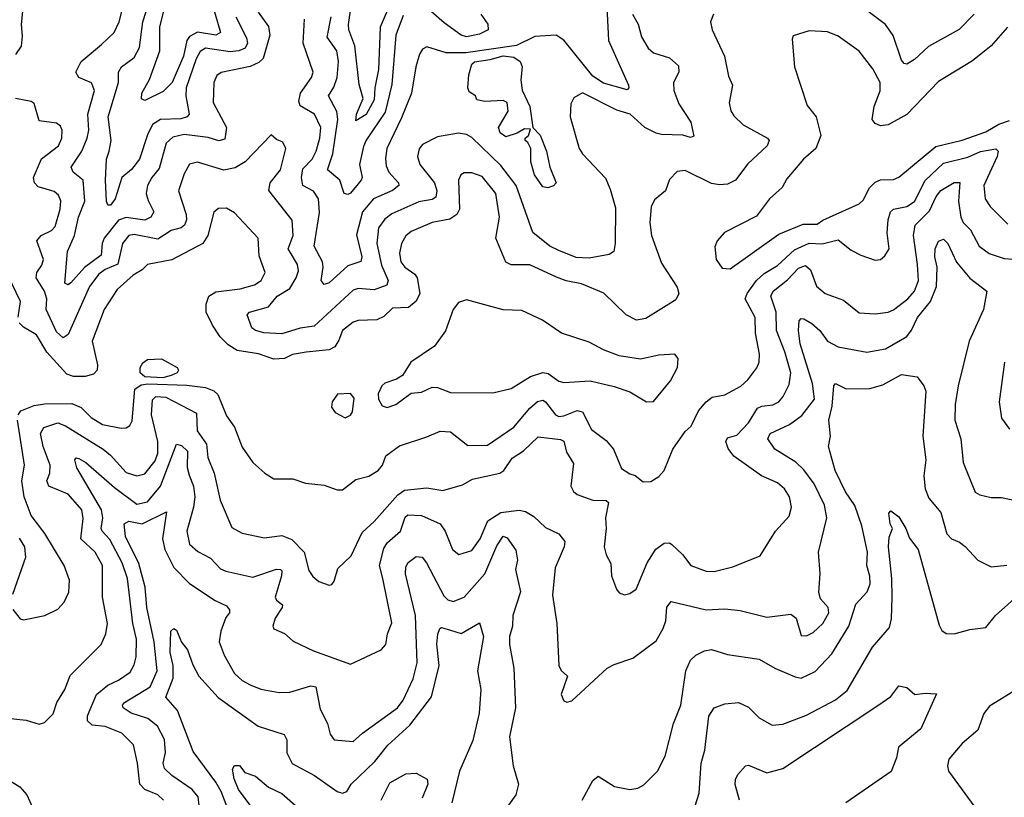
# Model space of a CAD drawing. Extents: x 1552294 to 1694791, y 811929 to 917222.
# Tile 284 of 643: x 1577971 to 1581705, y 911066 to 914014. Entities that reach past the tile are written whole.
import ezdxf

# ---------------------------------------------------------------- set-up
doc = ezdxf.new("R2010")
doc.units = 0

msp = doc.modelspace()

# ---------------------------------------------------------------- linework, layer by layer
at = {"layer": '0CON10XD'}
for points in [[(1581591.2, 914035), (1581533.4, 913976.6), (1581417.5, 913912.5), (1581365, 913862.1), (1581335, 913845.5), (1581325, 913847.8), (1581315, 913860.6), (1581283.7, 913953.7), (1581254.7, 913995), (1581057.5, 914145)], [(1577942.7, 914115), (1577980.9, 914045), (1577975.8, 913995), (1577980.6, 913950.6), (1577976.8, 913913.2), (1577955, 913881.4)], [(1578703.3, 914065), (1578731.8, 913965), (1578715.2, 913954.8), (1578645, 913965.8), (1578615, 913949.8), (1578605.1, 913934.9), (1578591.9, 913875), (1578549.3, 913775), (1578515, 913741.8), (1578445, 913706.7), (1578433.3, 913713.3), (1578433.9, 913735), (1578463, 913787), (1578501.9, 913895), (1578502.2, 913985), (1578528.8, 914095)], [(1579381.2, 914085), (1579337.6, 913985), (1579331.8, 913825), (1579317.1, 913755), (1579315, 913710), (1579285, 913653.9), (1579245, 913630), (1579247.9, 913655), (1579273.5, 913715), (1579257.9, 913767.9), (1579241.4, 913915), (1579219.3, 913975), (1579218.1, 913995), (1579227.9, 914065)], [(1579719.5, 914035), (1579746.2, 913996.2), (1579747.3, 913975), (1579715, 913958.5), (1579665, 913949.1), (1579644.9, 913954.9), (1579581.1, 914001.1), (1579485, 914085.5)], [(1580295, 914034.4), (1580316.4, 913996.4), (1580328.8, 913948.8), (1580354.4, 913905), (1580375, 913888.5), (1580435, 913868.8), (1580468.9, 913838.9), (1580470.9, 913815), (1580451.1, 913775), (1580451.2, 913745), (1580470.7, 913695), (1580516.5, 913625), (1580527.8, 913572.2), (1580515, 913567.1), (1580485.3, 913575.3), (1580405, 913577.8), (1580385, 913583.6), (1580342.3, 913605), (1580286.4, 913655), (1580235, 913670.6), (1580105, 913736.7), (1580073, 913717), (1580061.4, 913695), (1580058.1, 913645), (1580093.3, 913525), (1580105.4, 913505), (1580192.2, 913412.2), (1580210.7, 913370.7), (1580230.2, 913300.2), (1580229.4, 913165), (1580223.8, 913135), (1580206.7, 913123.3), (1580130.9, 913109.1), (1580081.6, 913111.6), (1580015, 913138.4), (1579981.8, 913155), (1579916.4, 913206.4), (1579853.4, 913385), (1579795, 913460.5), (1579685, 913567.3), (1579665, 913578.8), (1579635, 913582.8), (1579555, 913568.9), (1579499.1, 913540.9), (1579485.9, 913524.1), (1579479.3, 913495), (1579488.2, 913465), (1579544.6, 913394.6), (1579553.3, 913365), (1579549.2, 913340.8), (1579535, 913331.6), (1579485, 913323.4), (1579382.6, 913277.4), (1579355, 913257.5), (1579331.9, 913225), (1579325.6, 913165), (1579343.2, 913083.2), (1579368.4, 913025), (1579362.9, 913007.1), (1579315, 912989.7), (1579255, 912994.7), (1579235, 912987.8), (1579088.2, 912851.8), (1579035, 912844.3), (1578965, 912823.3), (1578896.5, 912826.5), (1578865, 912834.7), (1578850.8, 912845), (1578832.9, 912895), (1578842, 912905), (1578915, 912925.3), (1578947.5, 912965), (1578995.2, 912995), (1579019.8, 913035), (1579028.3, 913061.7), (1579024.1, 913085), (1578988.5, 913145), (1579007.7, 913195), (1579003.6, 913253.6), (1578915.4, 913365.4), (1578920.4, 913395), (1578959.3, 913445), (1578980, 913525), (1578969.2, 913549.2), (1578945, 913558.8), (1578925, 913577.5), (1578825.7, 913475), (1578787.7, 913452.3), (1578745, 913443.7), (1578645, 913473.5), (1578615, 913465.6), (1578595, 913429.2), (1578572.7, 913365), (1578601.6, 913275), (1578603, 913255), (1578595.4, 913234.6), (1578583.5, 913225), (1578545, 913214.3), (1578495, 913181), (1578405, 913198.8), (1578385, 913195.3), (1578360, 913165), (1578343, 913087), (1578295, 913066.6), (1578271.4, 913048.6), (1578235, 913002.7), (1578155, 912820.6), (1578135, 912807.9), (1578110.2, 912830.2), (1578071.6, 912915), (1578073.9, 912955), (1578065.2, 912985), (1578033.6, 913035), (1578036, 913055), (1578055, 913083.3), (1578060.5, 913105), (1578035.9, 913175), (1578052.1, 913195), (1578090.9, 913215), (1578105, 913229.5), (1578124.2, 913295), (1578126.9, 913326.9), (1578118.4, 913348.4), (1578101.7, 913361.7), (1578040.2, 913380.2), (1578026.6, 913395), (1578022.7, 913415), (1578053.7, 913486.3), (1578118, 913535), (1578130, 913565), (1578132.1, 913595), (1578125, 913610), (1578110.8, 913620.8), (1578045, 913630), (1578025, 913695.7), (1578013.8, 913703.8), (1577955, 913714.6)], [(1580602.5, 914035), (1580590.8, 914005), (1580596.9, 913975), (1580643.6, 913875), (1580659.3, 913799.3), (1580674.4, 913765), (1580661.7, 913698.3), (1580667.7, 913667.7), (1580679.1, 913649.1), (1580715, 913615.5), (1580806.9, 913565), (1580813.1, 913555), (1580805.5, 913535), (1580732.8, 913467.2), (1580685.2, 913404.8), (1580655, 913389.6), (1580625, 913387.1), (1580595, 913392.9), (1580495, 913442.2), (1580465, 913438), (1580435, 913407.5), (1580420, 913365), (1580378.8, 913331.2), (1580365.3, 913304.7), (1580360.4, 913245), (1580366.9, 913195), (1580405, 913090.8), (1580465, 913000), (1580470.8, 912975), (1580458.8, 912951.2), (1580345, 912881.1), (1580310, 912875), (1580270.5, 912895), (1580186.3, 912976.3), (1580101.6, 913011.6), (1580043, 913023), (1580007, 913037), (1579905, 913084.7), (1579835, 913084.2), (1579814.8, 913094.8), (1579776.4, 913185), (1579790.8, 913265), (1579777.1, 913355), (1579725, 913418.7), (1579685, 913433.3), (1579656.7, 913433.3), (1579644.4, 913425), (1579634.6, 913405), (1579638.8, 913295), (1579628.4, 913275), (1579602.3, 913257.7), (1579535, 913245.3), (1579455, 913210), (1579435, 913194.5), (1579418.6, 913165), (1579411.7, 913128.3), (1579416.3, 913095), (1579431.2, 913075), (1579469.2, 913049.2), (1579478.8, 913035), (1579488.2, 912975), (1579475, 912946.8), (1579445, 912922.4), (1579385, 912920), (1579351.5, 912888.5), (1579324.8, 912875.2), (1579255, 912873.5), (1579235, 912867.1), (1579195.3, 912835), (1579181.7, 912798.3), (1579166.1, 912773.9), (1579145, 912761.6), (1579056.9, 912753.1), (1579005, 912744.1), (1578975, 912729.3), (1578935, 912726.4), (1578876.5, 912746.5), (1578795, 912760), (1578761.5, 912781.5), (1578731.5, 912811.5), (1578701.9, 912855), (1578678.2, 912905), (1578677.6, 912935), (1578688.2, 912965), (1578715, 912981.9), (1578807.3, 912992.7), (1578861.5, 913008.5), (1578886.5, 913025), (1578901.2, 913055), (1578878.8, 913118.8), (1578875, 913185.8), (1578785, 913281.4), (1578755, 913299.1), (1578725, 913297.8), (1578706.7, 913283.3), (1578684.7, 913195.3), (1578665, 913164.6), (1578547.2, 913102.8), (1578455, 913085.5), (1578435.3, 913064.7), (1578400.9, 913045), (1578339.8, 912990.2), (1578291.2, 912915), (1578245.9, 912795), (1578265.7, 912705), (1578264.7, 912685.3), (1578250.4, 912669.6), (1578219.3, 912660.7), (1578175, 912660.4), (1578149.9, 912669.9), (1578073.1, 912753.1), (1578035, 912819.1), (1577985, 912847.9), (1577969.2, 912865)], [(1578875, 914042.2), (1578915, 913987.5), (1578920, 913955), (1578893.8, 913866.2), (1578878.3, 913851.7), (1578845, 913836.6), (1578735, 913813.8), (1578718.4, 913801.6), (1578706.5, 913775), (1578705, 913700), (1578755.2, 913605), (1578748.9, 913561.1), (1578725.4, 913554.6), (1578685, 913567), (1578595, 913578.6), (1578551.4, 913568.6), (1578526.8, 913545), (1578500.3, 913449.7), (1578472.4, 913415), (1578455.3, 913385), (1578450.5, 913355), (1578457.5, 913327.5), (1578479.6, 913285), (1578468.7, 913265), (1578445, 913253), (1578375, 913263.9), (1578345, 913253.9), (1578291.1, 913185), (1578283, 913165), (1578279.1, 913120.9), (1578216.4, 913073.6), (1578165, 913015.4), (1578155, 913008.5), (1578142.5, 913015), (1578151.9, 913135), (1578179, 913195), (1578193.6, 913265), (1578218, 913325), (1578211.2, 913405), (1578173.8, 913435), (1578166.2, 913455), (1578206.1, 913515), (1578227, 913565), (1578232.3, 913595), (1578229.5, 913655), (1578253.9, 913745), (1578243.6, 913773.6), (1578194.4, 913795), (1578184, 913815), (1578203.4, 913855), (1578280.6, 913919.4), (1578328.7, 913965), (1578347.6, 914005), (1578361.1, 914055)], [(1578790.2, 914025), (1578831.1, 913945), (1578834.3, 913925), (1578825.3, 913905), (1578801.9, 913895), (1578768.4, 913891.6), (1578675, 913906), (1578655, 913893.2), (1578639.4, 913865), (1578602, 913755), (1578601.2, 913725), (1578613.3, 913655), (1578605.3, 913644.7), (1578581.9, 913638.1), (1578505, 913635.7), (1578475, 913616.8), (1578455, 913577.1), (1578424.8, 913485), (1578395, 913446), (1578358.5, 913415), (1578332.9, 913335), (1578315, 913310.6), (1578305, 913310.8), (1578299.6, 913325), (1578295.6, 913405), (1578300, 913485), (1578310, 913515), (1578318.1, 913555), (1578305.7, 913645), (1578345.8, 913775), (1578346, 913815), (1578356.2, 913835), (1578405, 913870), (1578425, 913908.1), (1578438, 914005), (1578450.2, 914045)], [(1580197.8, 914062.2), (1580204.2, 913935), (1580280, 913765), (1580281.5, 913755), (1580275, 913747.8), (1580185, 913772.6), (1580145, 913799.3), (1580035, 913936.2), (1580005, 913954.6), (1579925, 913949.6), (1579855, 913915.4), (1579662.4, 913887.6), (1579588.1, 913888.1), (1579515, 913910.6), (1579498.6, 913901.4), (1579487.3, 913882.7), (1579472.7, 913835), (1579456.7, 913735), (1579419, 913641), (1579363.5, 913525), (1579357.6, 913487.6), (1579360.1, 913460.1), (1579370.8, 913435), (1579407.3, 913395), (1579409.1, 913385), (1579384.5, 913365.5), (1579312.7, 913335), (1579270.7, 913285), (1579247.6, 913197.6), (1579268.1, 913115), (1579265, 913096.7), (1579215, 913080.5), (1579145, 913015.6), (1579125, 913009.2), (1579114.6, 913025), (1579121.8, 913075), (1579118.6, 913095), (1579087.6, 913155), (1579107.2, 913282.8), (1579104.4, 913334.4), (1579085, 913364.1), (1579045.2, 913385.2), (1579039.5, 913415), (1579045, 913448.2), (1579079.4, 913485), (1579094.8, 913515), (1579109.7, 913565), (1579112.5, 913605), (1579088.8, 913655), (1579035, 913686.7), (1579029.6, 913705), (1579036, 913735), (1579076.9, 913795), (1579083.8, 913815), (1579045.3, 913925), (1579051.1, 914015)], [(1579425, 914030), (1579397.2, 913955), (1579382.1, 913767.9), (1579356.7, 913663.3), (1579285, 913556.8), (1579275, 913533.1), (1579259.2, 913465), (1579269.1, 913415), (1579266.1, 913405), (1579225, 913355.9), (1579215, 913351.2), (1579201.8, 913355), (1579184.7, 913405), (1579138.7, 913445), (1579158.8, 913505), (1579177.6, 913635), (1579173.3, 913665), (1579142.4, 913725), (1579162.4, 913757.6), (1579174.8, 913795), (1579179.8, 913855), (1579173.9, 913895), (1579137, 913947), (1579151.8, 914025)], [(1581717.5, 913985), (1581655.7, 913914.3), (1581585, 913857.7), (1581455, 913779.5), (1581335.6, 913654.4), (1581265, 913615.4), (1581235, 913611.8), (1581215, 913620), (1581204.4, 913635), (1581211.8, 913685), (1581233.9, 913743.9), (1581233.9, 913775), (1581207, 913827), (1581154.5, 913894.5), (1581075, 913951.4), (1581035, 913968.1), (1580965, 913971.9), (1580905, 913952), (1580900.7, 913939.3), (1580909.7, 913835), (1580958.1, 913688.1), (1580991.5, 913645), (1581008.9, 913575), (1580990.6, 913525), (1580943.3, 913485), (1580879.9, 913410.1), (1580862.4, 913377.6), (1580814.5, 913335), (1580765, 913269.2), (1580643.4, 913206.6), (1580616.2, 913175), (1580607.7, 913152.3), (1580612.5, 913105), (1580635, 913071.2), (1580665, 913068.8), (1580849.4, 913200.6), (1580942, 913238), (1580995, 913237.8), (1581016.5, 913253.5), (1581155, 913315.3), (1581170.1, 913329.9), (1581193.8, 913376.2), (1581215, 913397.2), (1581235, 913406.5), (1581285, 913407.3), (1581305, 913416.4), (1581445, 913532.4), (1581545, 913556.6), (1581635, 913587.9), (1581685, 913617), (1581725, 913632)], [(1579974.2, 913375.8), (1579955, 913380), (1579923.8, 913425), (1579910, 913475), (1579910, 913525), (1579898, 913548), (1579887.5, 913555), (1579887.5, 913565), (1579900, 913575), (1579908.3, 913598.3), (1579885, 913600), (1579857, 913583), (1579815, 913570), (1579792.5, 913585), (1579786.7, 913605), (1579823, 913667), (1579819.3, 913699.3), (1579805, 913706.7), (1579735, 913703.3), (1579705, 913710), (1579700, 913725), (1579675, 913740), (1579670, 913755), (1579674, 913805), (1579686, 913845), (1579695.6, 913854.4), (1579755, 913862.5), (1579805, 913876.9), (1579845, 913871.5), (1579868.5, 913855), (1579876, 913835), (1579871.5, 913785), (1579876.9, 913746.9), (1579905.5, 913684.5), (1579917.5, 913605), (1579945, 913576.2), (1579969.4, 913515), (1579981.9, 913455), (1580005.7, 913395), (1579995, 913383.1), (1579974.2, 913375.8)], [(1577964.8, 912515), (1577975, 912530.5), (1578025, 912550.8), (1578065, 912556.9), (1578168, 912558), (1578203.5, 912543.5), (1578241.8, 912505), (1578285, 912479.2), (1578355, 912464.7), (1578375, 912466.4), (1578388.5, 912475), (1578396.7, 912493.3), (1578407.6, 912612.4), (1578431, 912629), (1578457.1, 912632.9), (1578605, 912628.7), (1578675, 912619.6), (1578707, 912607), (1578722.1, 912592.1), (1578755, 912511.2), (1578785, 912468.8), (1578815, 912392.5), (1578855.3, 912335.3), (1578900.6, 912295), (1578935, 912273.5), (1579006.4, 912273.6), (1579055, 912256.5), (1579125, 912249.4), (1579175, 912231.5), (1579195, 912231.8), (1579245, 912270), (1579295, 912283.3), (1579330, 912305), (1579347.1, 912325), (1579359.7, 912360.3), (1579411.3, 912398.7), (1579515, 912431.6), (1579565, 912454.1), (1579605, 912451.5), (1579669.8, 912399.8), (1579745, 912401.2), (1579845, 912469.2), (1579905, 912540.8), (1579935, 912565.9), (1579955, 912571.2), (1579965.4, 912565.4), (1580003.4, 912515), (1580015, 912509.5), (1580035, 912511.6), (1580085, 912531.7), (1580105, 912527.2), (1580140.1, 912460.1), (1580195, 912418.5), (1580222.7, 912385), (1580252.7, 912312.7), (1580285, 912291.4), (1580305, 912286), (1580335, 912261.4), (1580365, 912262.5), (1580395, 912281.8), (1580415.4, 912305), (1580447.7, 912385), (1580495, 912452.9), (1580517.2, 912472.8), (1580545, 912530.8), (1580574.2, 912565), (1580597, 912583), (1580645, 912591.4), (1580705.3, 912624.7), (1580732.1, 912647.9), (1580766.5, 912693.5), (1580775.4, 912715), (1580777.2, 912745), (1580761.3, 912825), (1580760, 912885), (1580722.4, 912955), (1580729.5, 912975), (1580765.4, 913024.6), (1580795, 913051.5), (1580845, 913082), (1580909, 913141), (1580965, 913165.9), (1581015, 913163.3), (1581075, 913178.8), (1581125, 913140), (1581161.2, 913121.2), (1581215, 913101.9), (1581235, 913104.3), (1581252.2, 913117.8), (1581268.1, 913145), (1581261, 913205), (1581264.7, 913254.7), (1581274.1, 913285), (1581284.4, 913295), (1581335, 913305.7), (1581365, 913324.2), (1581405.6, 913404.4), (1581475, 913469.4), (1581567.1, 913492.9), (1581615, 913513.3), (1581673.7, 913523.7), (1581682.5, 913515), (1581678.1, 913495), (1581628.1, 913385), (1581633.2, 913335), (1581651.1, 913305), (1581718.3, 913238.3)], [(1577925, 911365.4), (1577995, 911357.8), (1578045, 911342.5), (1578065, 911348.8), (1578097.5, 911382.5), (1578111.9, 911425), (1578141.5, 911475), (1578162.3, 911527.7), (1578279.6, 911645), (1578296.9, 911685), (1578303.2, 911725), (1578284.7, 911825), (1578284.7, 911945), (1578257.1, 911995), (1578202, 912045), (1578212, 912122), (1578205.8, 912155), (1578154.8, 912214.8), (1578080.7, 912245), (1578073, 912265), (1578085, 912294.5), (1578086.8, 912325), (1578059.4, 912395), (1578050, 912445), (1578062.8, 912467.2), (1578115, 912484.8), (1578145, 912474.2), (1578286.8, 912385), (1578315, 912363.1), (1578375, 912297.2), (1578415, 912284.2), (1578445, 912292), (1578485, 912340.7), (1578495, 912370), (1578494.2, 912415), (1578470.3, 912515), (1578475, 912572.5), (1578487.5, 912585), (1578525, 912582.2), (1578641.8, 912521.8), (1578644.3, 912455), (1578679.8, 912405), (1578684.3, 912354.3), (1578708.8, 912295), (1578731.5, 912191.5), (1578775, 912088.6), (1578815, 912066.4), (1578898.9, 912048.9), (1578965, 912058.1), (1579003, 912043), (1579049.2, 911995), (1579067.8, 911925), (1579082.6, 911902.6), (1579105, 911884.3), (1579145, 911870), (1579155, 911872.9), (1579162.9, 911885), (1579177, 911933), (1579228.5, 911981.5), (1579270, 912070), (1579315, 912111.1), (1579405, 912212.7), (1579430.1, 912229.9), (1579515, 912238.4), (1579575, 912228.9), (1579650, 912250), (1579688.4, 912271.6), (1579792.2, 912295), (1579806.4, 912305), (1579838.2, 912351.7), (1579881.1, 912378.9), (1579937.3, 912432.7), (1580022.4, 912422.4), (1580035, 912415.6), (1580044.7, 912374.7), (1580070.8, 912330.8), (1580060.9, 912245), (1580071.5, 912225), (1580085, 912213.4), (1580145, 912192.7), (1580195, 912190.8), (1580203.8, 912183.8), (1580192.5, 912125), (1580195.5, 912085), (1580188.1, 912015), (1580195.3, 911985), (1580212.3, 911952.3), (1580215.9, 911905), (1580234.1, 911855), (1580245, 911840.9), (1580265, 911833.8), (1580285, 911838.8), (1580308.5, 911855), (1580351.2, 911955), (1580384.1, 912005.9), (1580415, 912028.6), (1580435, 912030), (1580444.1, 912024.1), (1580485, 911986.2), (1580516, 911945), (1580575, 911922.9), (1580605, 911921.5), (1580675, 911940), (1580778.8, 911981.2), (1580837.3, 912075), (1580888.7, 912131.3), (1580898, 912165), (1580890.7, 912205), (1580872.1, 912235), (1580845, 912257.5), (1580784.8, 912284.8), (1580679, 912359), (1580658.1, 912388.1), (1580648.9, 912415), (1580655, 912428.2), (1580691, 912439), (1580735.3, 912484.7), (1580768.9, 912541.1), (1580785, 912548.9), (1580827.1, 912552.9), (1580850.5, 912565), (1580866.8, 912585), (1580888.9, 912631.1), (1580895.2, 912675), (1580873.1, 912755), (1580840.6, 912835), (1580839.6, 912905), (1580820, 912965), (1580828.6, 912985), (1580882.8, 913027.2), (1580925, 913071.9), (1580951.5, 913081.5), (1580970.3, 913065), (1580993.4, 913003.4), (1581025.4, 912975.4), (1581095, 912950.9), (1581155, 912902.7), (1581215, 912898.8), (1581265, 912905.4), (1581285, 912913.9), (1581338.7, 912955), (1581364.2, 912985), (1581379.8, 913025), (1581376.3, 913085), (1581360.5, 913195), (1581367.4, 913235), (1581421.1, 913288.9), (1581446.7, 913343.3), (1581464.2, 913365.8), (1581515, 913395.8), (1581536.8, 913396.8), (1581531.5, 913325), (1581540, 913265), (1581549.7, 913245), (1581577, 913217), (1581610.4, 913155), (1581647.5, 913127.5), (1581705, 913108.2), (1581773, 913103)], [(1580024.3, 911455), (1580035, 911431.2), (1580046.1, 911426.1), (1580065, 911430.8), (1580199.4, 911555), (1580225, 911569.5), (1580296.4, 911593.6), (1580385, 911659.4), (1580411.8, 911705), (1580422, 911735), (1580425, 911786.7), (1580441.8, 911808.2), (1580575, 911776.2), (1580645, 911780), (1580703.9, 911773.9), (1580805, 911748.8), (1580895, 911760), (1580915.8, 911745), (1580935, 911678.6), (1580955, 911677.9), (1580980.1, 911689.9), (1581017.2, 911725), (1581039.7, 911765), (1581036.6, 911785), (1581008.1, 911818.1), (1581002.1, 911842.1), (1581006.3, 911913.7), (1581000.5, 911995), (1581032, 912125), (1581023.1, 912173.1), (1580984.5, 912254.5), (1580945, 912306.9), (1580915, 912336), (1580834.5, 912385), (1580808.9, 912425), (1580817.5, 912445), (1580891, 912479), (1580937.4, 912512.6), (1580984.8, 912575.2), (1580977.8, 912635), (1580931.2, 912785), (1580924.7, 912835.3), (1580927.6, 912872.4), (1580935, 912880.8), (1580945, 912879.4), (1580975, 912862.1), (1581005, 912835.5), (1581034.6, 912795), (1581075, 912773.5), (1581183.7, 912753.7), (1581255, 912766.3), (1581335, 912812.5), (1581353.6, 912836.4), (1581376.1, 912885), (1581425, 912945.3), (1581447.9, 913002.1), (1581451.1, 913075), (1581442.2, 913115), (1581443.1, 913145), (1581455, 913174), (1581475, 913181.4), (1581490.9, 913165), (1581524.4, 913094.4), (1581574.1, 913034.1), (1581639.5, 912985), (1581625.9, 912915), (1581571.6, 912795), (1581529.6, 912625), (1581519.3, 912555), (1581517.9, 912495), (1581540.4, 912425), (1581549.2, 912335), (1581595, 912222.5), (1581612, 912212), (1581655, 912201.8), (1581695, 912202.2), (1581755, 912189.4)], [(1577965.3, 912885.3), (1577973.2, 912945), (1577926.2, 913045)], [(1579365, 912544), (1579397.5, 912555), (1579455, 912597.5), (1579495, 912602), (1579535, 912620.6), (1579555, 912619.5), (1579605, 912600), (1579765, 912598.6), (1579834.5, 912615.5), (1579908.6, 912661.4), (1579955, 912676.2), (1579975, 912671.8), (1580015, 912643.5), (1580035, 912638.6), (1580135, 912644.2), (1580225, 912622.9), (1580285, 912602.9), (1580347.5, 912565), (1580375, 912565.8), (1580439.4, 912645), (1580465.6, 912695), (1580468.6, 912728.6), (1580456.1, 912746.1), (1580395, 912741.9), (1580325, 912727.1), (1580245, 912739.4), (1580185, 912761.4), (1580130.8, 912790.8), (1580025.5, 912825.5), (1579954, 912875), (1579875, 912910.9), (1579805, 912913.8), (1579665, 912951.2), (1579635, 912941.2), (1579614.5, 912915.5), (1579586.1, 912833.9), (1579543.6, 912776.4), (1579453.8, 912715), (1579422.5, 912665), (1579399.5, 912650.5), (1579355, 912636.2), (1579344.3, 912625.7), (1579330.8, 912595), (1579331.4, 912575), (1579345, 912550), (1579365, 912544)], [(1578513.9, 912656.1), (1578445, 912660), (1578427.8, 912675), (1578427.6, 912695), (1578437.2, 912712.8), (1578455, 912724.8), (1578508.5, 912728.5), (1578568.2, 912695), (1578572.5, 912685), (1578568.1, 912675), (1578545, 912664.6), (1578513.9, 912656.1)], [(1581705.5, 912715.5), (1581685.6, 912565), (1581695, 912503.3), (1581725, 912460.8)], [(1580104.4, 911055), (1580145, 911128.8), (1580164.2, 911145.8), (1580226.7, 911106.7), (1580285, 911095.5), (1580315, 911100.5), (1580337.4, 911112.6), (1580389.5, 911165), (1580418.7, 911221.3), (1580450, 911345), (1580477.9, 911415), (1580496.7, 911545), (1580515, 911585.7), (1580535, 911604.4), (1580568.6, 911621.4), (1580595, 911626.2), (1580655, 911607.3), (1580775, 911589.5), (1580835.3, 911555.3), (1580911.8, 911521.8), (1580935, 911517.7), (1580987.4, 911542.6), (1581050.7, 911609.3), (1581115.2, 911714.8), (1581142, 911798), (1581184.6, 911845), (1581196.4, 911875), (1581195.4, 911904.6), (1581184, 911945), (1581186, 911995), (1581164.7, 912095), (1581137.8, 912172.2), (1581103.3, 912223.3), (1581063.2, 912305), (1581038.8, 912395), (1581045.7, 912435), (1581039.3, 912495), (1581052, 912548), (1581058.2, 912625), (1581065, 912634.4), (1581105, 912614.4), (1581195, 912615.6), (1581245, 912629.5), (1581315, 912668.2), (1581375, 912659.4), (1581400, 912625), (1581407.1, 912605), (1581396.8, 912435), (1581407.8, 912345), (1581400, 912285), (1581405.4, 912235), (1581419.1, 912199.1), (1581464.6, 912145), (1581487.1, 912065), (1581505, 912045.5), (1581535, 912033.1), (1581556.2, 912016.2), (1581604.4, 911964.4), (1581655, 911940), (1581715, 911945.5)], [(1579205, 912503.8), (1579225, 912514), (1579232.4, 912527.6), (1579238.8, 912578.8), (1579225, 912596.2), (1579176.1, 912593.9), (1579156.2, 912565), (1579153.3, 912545), (1579166.7, 912525), (1579205, 912503.8)], [(1577945, 911777.5), (1577972.5, 911742.5), (1577985, 911738.8), (1578065.6, 911754.4), (1578115, 911779.2), (1578140, 911805), (1578157.1, 911842.9), (1578159.3, 911889.3), (1578138.8, 911945), (1578066.3, 912066.3), (1578013.7, 912133.7), (1577987.1, 912205), (1577979.4, 912265), (1577988.8, 912325), (1577961.8, 912495)], [(1578516.5, 911055), (1578495, 911074.5), (1578445, 911095.4), (1578426.7, 911115), (1578418.1, 911195), (1578402.5, 911265), (1578358.3, 911308.3), (1578295, 911334.7), (1578245, 911339.7), (1578227.3, 911355), (1578227.8, 911375), (1578261.9, 911455), (1578305, 911491), (1578345, 911509.4), (1578389.7, 911540.3), (1578405, 911567.5), (1578412.4, 911597.6), (1578413.7, 911665), (1578399.3, 911725), (1578379.8, 911895), (1578359, 911955), (1578312.9, 912042.9), (1578283.1, 912075), (1578279.3, 912085), (1578286.1, 912125), (1578280.6, 912155), (1578186.9, 912315), (1578180, 912345), (1578185, 912352), (1578195, 912350), (1578221.2, 912335), (1578330.3, 912240.3), (1578415, 912177), (1578455, 912186.1), (1578505.2, 912245), (1578565, 912404.6), (1578585, 912398.9), (1578607.4, 912377.4), (1578606.2, 912316.2), (1578613.5, 912286.5), (1578630.2, 912245), (1578634.8, 912205), (1578630.5, 912165), (1578604.8, 912075), (1578614.8, 912024.8), (1578646.9, 911996.9), (1578695, 911971.8), (1578732.1, 911932.1), (1578752.4, 911922.4), (1578855, 911900.3), (1578945, 911930.8), (1578959.6, 911929.6), (1578964.6, 911924.6), (1578964.2, 911905), (1578939.7, 911825), (1578945, 911812.5), (1578966.9, 911795), (1578965.7, 911785.7), (1578939.1, 911745), (1578931.4, 911715), (1578935, 911704.2), (1578975, 911686.5), (1579007.6, 911657.6), (1579085, 911621.4), (1579225, 911570), (1579341.2, 911625), (1579360, 911645), (1579365.6, 911685), (1579382.8, 911727.2), (1579347.8, 911895), (1579335.2, 911945), (1579351.5, 912008.5), (1579365, 912030), (1579415.5, 912074.5), (1579432.9, 912127.1), (1579443.1, 912136.9), (1579495, 912133.7), (1579565, 912102.5), (1579584.7, 912075), (1579612.8, 912005), (1579636.3, 911986.3), (1579685, 912000.9), (1579717, 912045), (1579746.1, 912113.9), (1579795, 912146), (1579864.8, 912154.8), (1579889, 912149), (1579920.8, 912130.8), (1579965, 912088), (1580015, 912064.4), (1580037.9, 912035), (1580036.2, 912015), (1580001.5, 911935), (1579991.9, 911831.9), (1580008.5, 911725), (1580015.3, 911565.3), (1580025, 911545.8), (1580048.8, 911525), (1580024.3, 911455)], [(1578651.2, 911035), (1578647.9, 911067.9), (1578625.4, 911095), (1578547.9, 911147.9), (1578520.3, 911175), (1578514.7, 911195), (1578523.1, 911235), (1578520, 911285), (1578494, 911335), (1578457.3, 911365), (1578393.8, 911385), (1578363.3, 911405), (1578360, 911415), (1578367.8, 911425), (1578465.2, 911485), (1578492.3, 911545), (1578480.7, 911655), (1578452.3, 911785), (1578447.1, 911862.9), (1578422.4, 911952.4), (1578371.5, 912055), (1578367.5, 912102.5), (1578385, 912112.2), (1578435, 912103), (1578527.9, 912147.9), (1578512.2, 912045), (1578521.5, 912005), (1578555, 911936.7), (1578615, 911876.2), (1578712, 911812), (1578755, 911791.2), (1578766.8, 911776.7), (1578766.6, 911765), (1578752.7, 911747.2), (1578733.2, 911695), (1578726.8, 911655), (1578746.1, 911605), (1578785, 911535.6), (1578815, 911508.5), (1578845, 911491.8), (1578885.8, 911475.8), (1578955, 911462.5), (1578995, 911464), (1579075, 911488.9), (1579094.4, 911484.4), (1579110.1, 911400.1), (1579138.2, 911345), (1579147.8, 911305), (1579163.8, 911283.8), (1579235, 911276.7), (1579270.8, 911309.2), (1579403.3, 911405), (1579425, 911434.1), (1579463.6, 911515), (1579478.4, 911575), (1579471.9, 911755), (1579433.4, 911913.4), (1579435, 911939.2), (1579444.6, 911955.4), (1579475, 911978.1), (1579496.6, 911976.6), (1579513.8, 911955), (1579579.2, 911829.2), (1579595, 911814.2), (1579615, 911808.4), (1579656.1, 911823.9), (1579735, 911913.3), (1579780.9, 912019.1), (1579805, 912055.5), (1579819.7, 912049.7), (1579852.1, 912002.1), (1579859.2, 911965), (1579850.8, 911929.2), (1579870, 911845), (1579841.4, 911755), (1579840.3, 911715), (1579828.8, 911675), (1579828.5, 911645), (1579844.5, 911555), (1579851.8, 911405), (1579828.2, 911295), (1579842.7, 911185), (1579862.2, 911115), (1579852.2, 911075), (1579803.5, 911005)], [(1580516.9, 910985), (1580548, 911082), (1580555.3, 911195), (1580569.1, 911245), (1580585, 911373.3), (1580605, 911404.4), (1580645, 911419.5), (1580696.7, 911425), (1580735, 911406.9), (1580775, 911366.9), (1580825, 911338.6), (1580865, 911343.3), (1580955, 911377.1), (1581065, 911434.7), (1581109.6, 911470.4), (1581205.4, 911635), (1581270.1, 911709.9), (1581277.6, 911742.4), (1581280.4, 911825), (1581279, 911895), (1581265.4, 912015), (1581268.7, 912051.3), (1581281.5, 912085), (1581272.3, 912102.3), (1581267, 912143), (1581275, 912152.2), (1581305, 912129.3), (1581331.9, 912085), (1581345, 912048), (1581378.9, 912005), (1581458.3, 911718.3), (1581468.5, 911698.5), (1581485, 911687.1), (1581515, 911685.5), (1581575, 911701.5), (1581635, 911708.8), (1581671.8, 911755), (1581765, 911837.7)], [(1577968.5, 912048.5), (1577988.9, 912015), (1577993.3, 911975), (1577943.1, 911835)], [(1578766.6, 911005), (1578735, 911087.7), (1578715, 911123.4), (1578628.9, 911238.9), (1578568.6, 911395), (1578524.8, 911444.8), (1578553.1, 911516.9), (1578553, 911565), (1578541.3, 911615), (1578544.4, 911695.6), (1578555, 911706), (1578565, 911699.2), (1578585, 911654), (1578607.3, 911625), (1578627.3, 911567.3), (1578650.3, 911525), (1578723.9, 911443.9), (1578875, 911335.9), (1578973.7, 911303.7), (1578983.6, 911283.6), (1578983.9, 911233.9), (1579004.1, 911194.1), (1579089, 911149), (1579175, 911088.2), (1579195, 911080.9), (1579212.1, 911087.9), (1579227.9, 911115), (1579318, 911202), (1579366.8, 911263.2), (1579450.8, 911339.2), (1579532.8, 911447.2), (1579562.2, 911565), (1579553.2, 911646.8), (1579556.2, 911683.8), (1579563.8, 911706.2), (1579570.3, 911709.7), (1579605, 911698.8), (1579645, 911686.8), (1579715, 911726.7), (1579729.6, 911675), (1579706.8, 911545), (1579719.5, 911475), (1579713.2, 911385), (1579689.1, 911280.9), (1579638.2, 911165), (1579609.2, 911045)], [(1580700.4, 911055), (1580684.7, 911114.7), (1580686.2, 911133.8), (1580695, 911152.5), (1580724.2, 911185), (1580735, 911187.8), (1580805, 911158.9), (1580865, 911174.7), (1581225.7, 911414.3), (1581275, 911448), (1581305, 911488), (1581335, 911482.5), (1581365.9, 911455.9), (1581405, 911461.1), (1581448.3, 911458.3), (1581388.1, 911325), (1581304.3, 911255.7), (1581296.9, 911215), (1581276.4, 911163.6), (1581103.8, 911045)], [(1581737.1, 911465), (1581648.6, 911411.4), (1581627, 911383), (1581605, 911320.8), (1581545, 911269.1), (1581495, 911210.8), (1581489.3, 911185), (1581493.2, 911165), (1581603.3, 911015)], [(1578875.7, 910995.7), (1578801, 911095), (1578784.1, 911135.9), (1578778.2, 911171.8), (1578785, 911186.2), (1578805, 911185.8), (1578825, 911160), (1578865, 911145.4), (1578914.4, 911104.4), (1578965, 911080), (1579015, 911035.5)], [(1579341.1, 911055), (1579375, 911120.4), (1579435, 911154.1), (1579475, 911157.8), (1579516.7, 911135), (1579518.9, 911115), (1579497, 911063)], [(1577924.2, 911135), (1577971.4, 911105), (1577998.1, 911075), (1578020.6, 911025)]]:
    msp.add_lwpolyline(points, dxfattribs=at)

doc.saveas('drawing.dxf')
